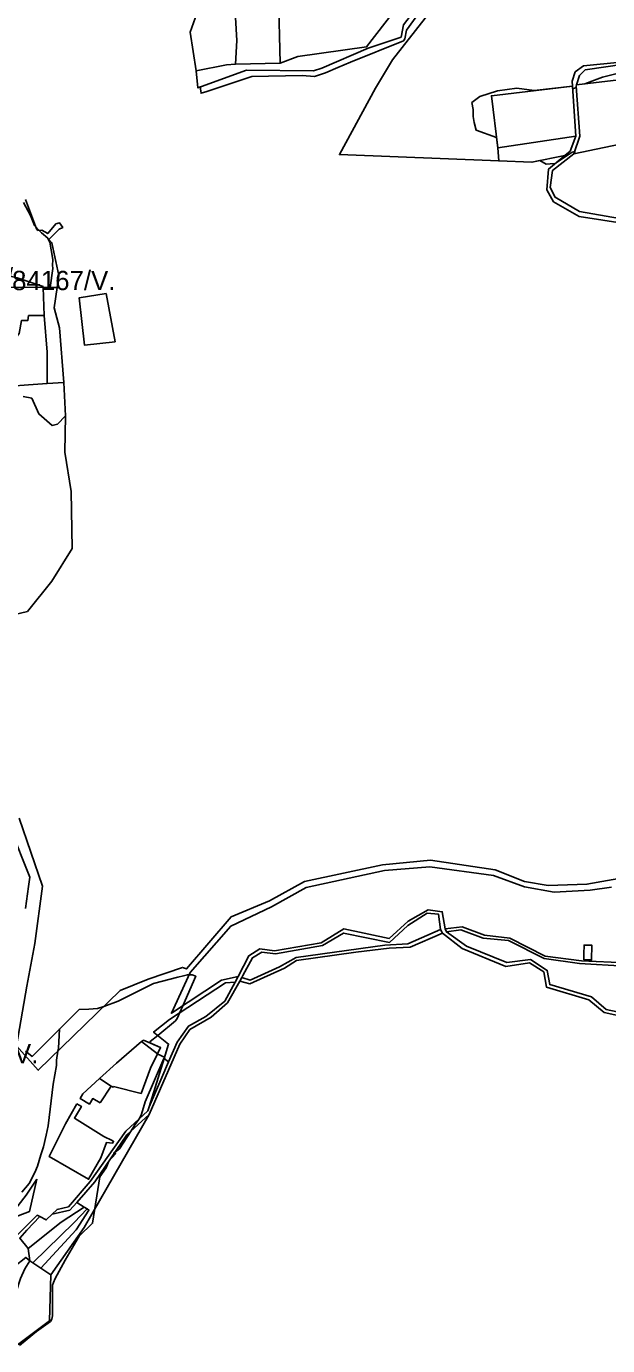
# Model space of a CAD drawing. Extents: x -477304 to -465429, y -1159113 to -1149210.
# Drawn here: x -472541 to -472090, y -1151971 to -1150947 of the extents above; entities that cross this region are included whole.
import ezdxf

# ---------------------------------------------------------------- set-up
doc = ezdxf.new("R2010")
doc.units = 0
for name, color, linetype in [('BPEJ_s', 7, 'Continuous'), ('orna_s', 7, 'Continuous'), ('PUPFL_s', 7, 'Continuous'), ('trav_porost_s', 7, 'Continuous'), ('voda_s', 7, 'Continuous'), ('zahrada_s', 7, 'Continuous')]:
    doc.layers.add(name, color=color, linetype=linetype)

msp = doc.modelspace()

# ---------------------------------------------------------------- linework, layer by layer
at = {"layer": 'BPEJ_s'}
for points in [[(-472223.47, -1150918.99), (-472245.87, -1150950.14), (-472247.15, -1150956.76), (-472248.22, -1150958.46), (-472289.2, -1150975.03), (-472299.12, -1150979.17), (-472308.8, -1150983.21), (-472317.33, -1150985.98), (-472326.72, -1150985.34), (-472365.97, -1150985.98), (-472400.95, -1150997.71), (-472405.29, -1150999.11), (-472405.65, -1150995.79), (-472405.82, -1150994.24), (-472407.74, -1150994.94), (-472409.16, -1150981.78), (-472413.83, -1150951.62), (-472408.54, -1150937.09)], [(-472223.47, -1150918.99), (-472245.87, -1150950.14), (-472247.15, -1150956.76), (-472248.22, -1150958.46), (-472289.2, -1150975.03), (-472299.12, -1150979.17), (-472308.8, -1150983.21), (-472317.33, -1150985.98), (-472326.72, -1150985.34), (-472365.97, -1150985.98), (-472400.95, -1150997.71), (-472405.29, -1150999.11), (-472405.65, -1150995.79), (-472405.82, -1150994.24), (-472407.74, -1150994.94), (-472409.16, -1150981.78), (-472413.83, -1150951.62), (-472408.54, -1150937.09)], [(-471962.12, -1151014.14), (-472115.75, -1151046.06), (-472115.15, -1151044.25), (-472117.05, -1151044.9), (-472120.08, -1151046.93), (-472130.22, -1151053.7), (-472130.29, -1151053.7), (-472134.13, -1151054), (-472137.34, -1151054.25), (-472142.22, -1151051.35), (-472148.42, -1151052.59), (-472174.17, -1151051.64), (-472174.86, -1151041.54), (-472175.83, -1151033.49), (-472191.64, -1151027.86), (-472193.3, -1151021.8), (-472194.1, -1151017.2), (-472194.1, -1151011.8), (-472195, -1151006.4), (-472188.7, -1151001.5), (-472175, -1150997.3), (-472160.1, -1150995.2), (-472146.64, -1150997.04), (-472116.79, -1150993.48), (-472116.65, -1150995.67), (-472113.97, -1150994.58), (-472114.05, -1150993.54), (-472113.74, -1150992.61), (-472107.23, -1150991.83), (-472105.22, -1150991.02), (-472103.89, -1150990.48), (-472093.47, -1150986.63), (-472069.34, -1150980.58)], [(-471962.12, -1151014.14), (-472115.75, -1151046.06), (-472115.15, -1151044.25), (-472117.05, -1151044.9), (-472120.08, -1151046.93), (-472130.22, -1151053.7), (-472130.29, -1151053.7), (-472134.13, -1151054), (-472137.34, -1151054.25), (-472142.22, -1151051.35), (-472148.42, -1151052.59), (-472174.17, -1151051.64), (-472174.86, -1151041.54), (-472175.83, -1151033.49), (-472191.64, -1151027.86), (-472193.3, -1151021.8), (-472194.1, -1151017.2), (-472194.1, -1151011.8), (-472195, -1151006.4), (-472188.7, -1151001.5), (-472175, -1150997.3), (-472160.1, -1150995.2), (-472146.64, -1150997.04), (-472116.79, -1150993.48), (-472116.65, -1150995.67), (-472113.97, -1150994.58), (-472114.05, -1150993.54), (-472113.74, -1150992.61), (-472107.23, -1150991.83), (-472105.22, -1150991.02), (-472103.89, -1150990.48), (-472093.47, -1150986.63), (-472069.34, -1150980.58)], [(-472543.35, -1151083.86), (-472537.81, -1151094.09), (-472534.61, -1151101.76), (-472533.8, -1151102.64), (-472531.05, -1151105.62), (-472529.29, -1151107.51), (-472524.39, -1151111.56), (-472523.97, -1151112.4), (-472522.9, -1151114.55), (-472520.34, -1151128.18), (-472520.37, -1151128.44), (-472520.76, -1151132.44), (-472520.34, -1151135), (-472522.49, -1151149.92), (-472517.14, -1151149.98), (-472519.39, -1151165.53), (-472515.35, -1151181.08), (-472511.86, -1151223.5), (-472524.92, -1151224.41), (-472539.48, -1151225.43), (-472567.05, -1151227.51)], [(-472543.35, -1151083.86), (-472537.81, -1151094.09), (-472534.61, -1151101.76), (-472533.8, -1151102.64), (-472531.05, -1151105.62), (-472529.29, -1151107.51), (-472524.39, -1151111.56), (-472523.97, -1151112.4), (-472522.9, -1151114.55), (-472520.34, -1151128.18), (-472520.37, -1151128.44), (-472520.76, -1151132.44), (-472520.34, -1151135), (-472522.49, -1151149.92), (-472517.14, -1151149.98), (-472519.39, -1151165.53), (-472515.35, -1151181.08), (-472511.86, -1151223.5), (-472524.92, -1151224.41), (-472539.48, -1151225.43), (-472567.05, -1151227.51)], [(-472553.58, -1151569.25), (-472538.24, -1151607.61), (-472539.26, -1151614.73), (-472541.71, -1151631.89)], [(-472553.58, -1151569.25), (-472538.24, -1151607.61), (-472539.26, -1151614.73), (-472541.71, -1151631.89)], [(-472485.85, -1151709.56), (-472480.88, -1151707.79), (-472469.64, -1151703.8), (-472452.74, -1151695.34), (-472442.34, -1151690.14), (-472423.33, -1151685.24), (-472418.99, -1151684.12), (-472415.89, -1151683.32), (-472414.68, -1151683.32), (-472412.26, -1151683.32), (-472409.49, -1151684.38), (-472419.48, -1151707.35), (-472421.79, -1151712.66), (-472423.78, -1151717.23), (-472425.06, -1151718.94), (-472439.03, -1151730.36), (-472444.9, -1151735.15), (-472445.24, -1151735.51), (-472445.58, -1151735.88), (-472436.74, -1151739.74), (-472439.07, -1151744.53), (-472439.26, -1151744.92), (-472437.72, -1151745.55), (-472435.51, -1151746.46), (-472433.69, -1151747.21), (-472434.15, -1151748.26), (-472448.83, -1151781.94), (-472451.51, -1151791.47), (-472453.22, -1151794.88), (-472453.37, -1151795.11), (-472457.45, -1151801.04), (-472459.63, -1151804.43), (-472468.58, -1151818.35), (-472472.12, -1151820.94), (-472473.29, -1151821.81), (-472472.8, -1151821.94), (-472471.75, -1151822.2), (-472476.87, -1151827.92), (-472476.9, -1151827.97), (-472479.03, -1151833.07), (-472483.93, -1151840.11), (-472489.62, -1151876.13), (-472500, -1151886.12), (-472510.89, -1151904.7), (-472518.64, -1151918.91), (-472519.89, -1151922.04), (-472520.76, -1151924.24), (-472520.76, -1151948.11), (-472521.19, -1151950.66), (-472522.26, -1151952.37), (-472533.12, -1151960.25), (-472546.33, -1151971.12)], [(-472541.65, -1151742.49), (-472539.29, -1151744.44), (-472536.63, -1151746.63), (-472515.4, -1151725.49), (-472504.57, -1151714.79), (-472502.32, -1151712.61), (-472500, -1151710.36), (-472492.38, -1151709.93), (-472485.85, -1151709.56), (-472480.88, -1151707.79), (-472469.64, -1151703.8), (-472452.74, -1151695.34), (-472442.34, -1151690.14), (-472423.33, -1151685.24), (-472418.99, -1151684.12), (-472415.89, -1151683.32), (-472414.68, -1151683.32), (-472412.26, -1151683.32), (-472409.49, -1151684.38), (-472419.48, -1151707.35), (-472421.79, -1151712.66), (-472423.78, -1151717.23), (-472425.06, -1151718.94), (-472439.03, -1151730.36)], [(-472544.42, -1151852.01), (-472538.88, -1151845.4), (-472534.4, -1151836.88), (-472532.48, -1151831.77), (-472529.71, -1151822.94), (-472527.8, -1151816.85), (-472525.67, -1151807.86), (-472523.96, -1151800.66), (-472520.12, -1151768.27), (-472517.57, -1151753.78), (-472517.57, -1151749.52), (-472516.46, -1151742.54), (-472516.08, -1151740.14), (-472515.4, -1151725.49), (-472504.57, -1151714.79), (-472502.32, -1151712.61), (-472500, -1151710.36), (-472492.38, -1151709.93), (-472485.85, -1151709.56)], [(-472515.4, -1151725.49), (-472516.08, -1151740.14), (-472516.46, -1151742.54), (-472517.57, -1151749.52), (-472517.57, -1151753.78), (-472520.12, -1151768.27), (-472523.96, -1151800.66), (-472525.67, -1151807.86), (-472527.8, -1151816.85), (-472529.71, -1151822.94), (-472532.48, -1151831.77), (-472534.4, -1151836.88), (-472538.88, -1151845.4), (-472544.42, -1151852.01)], [(-472541.65, -1151742.49), (-472539.29, -1151744.44), (-472536.63, -1151746.63), (-472515.4, -1151725.49)], [(-472439.03, -1151730.36), (-472444.9, -1151735.15), (-472445.24, -1151735.51), (-472445.58, -1151735.88), (-472436.74, -1151739.74), (-472439.07, -1151744.53), (-472439.26, -1151744.92), (-472437.72, -1151745.55), (-472435.51, -1151746.46), (-472433.69, -1151747.21), (-472434.15, -1151748.26), (-472448.83, -1151781.94), (-472451.51, -1151791.47), (-472453.22, -1151794.88), (-472453.37, -1151795.11), (-472457.45, -1151801.04), (-472459.63, -1151804.43), (-472468.58, -1151818.35), (-472472.12, -1151820.94), (-472473.29, -1151821.81), (-472472.8, -1151821.94), (-472471.75, -1151822.2), (-472476.87, -1151827.92), (-472476.9, -1151827.97), (-472479.03, -1151833.07), (-472483.93, -1151840.11), (-472489.62, -1151876.13), (-472500, -1151886.12), (-472510.89, -1151904.7), (-472518.64, -1151918.91), (-472519.89, -1151922.04), (-472520.76, -1151924.24), (-472520.76, -1151948.11), (-472521.19, -1151950.66), (-472522.26, -1151952.37), (-472533.12, -1151960.25), (-472546.33, -1151971.12)]]:
    msp.add_lwpolyline(points, dxfattribs=at)
at = {"layer": 'orna_s'}
for points in [[(-472566.13, -1151197.02), (-472569.07, -1151157.58), (-472563.53, -1151149.48), (-472528.05, -1151149.86), (-472527.29, -1151171.7), (-472539.34, -1151171.65), (-472539.86, -1151175.45), (-472544.82, -1151175.51), (-472546.49, -1151185.69), (-472554.33, -1151196.02)], [(-472484.3, -1151763.85), (-472471.11, -1151751.84), (-472451.46, -1151735.14), (-472439.07, -1151744.53), (-472444.47, -1151755.66), (-472451.95, -1151775.32), (-472473.3, -1151770.03), (-472473.71, -1151770.61), (-472475.11, -1151769.78)], [(-472450.05, -1151733.93), (-472436.74, -1151739.74), (-472439.07, -1151744.53), (-472451.46, -1151735.14)], [(-472532.9, -1151841.89), (-472538.48, -1151866.98), (-472556.18, -1151873.87), (-472541.24, -1151854.28)]]:
    msp.add_lwpolyline(points, close=True, dxfattribs=at)
at = {"layer": 'PUPFL_s'}
for points in [[(-472339.36, -1150870.23), (-472384.67, -1150882.25), (-472401.51, -1150914.18), (-472402.72, -1150916.16), (-472408.54, -1150937.09), (-472413.83, -1150951.62), (-472409.16, -1150981.78), (-472407.74, -1150994.94), (-472370.13, -1150981.25), (-472318.12, -1150981.78), (-472311.62, -1150979.72), (-472275.59, -1150964.16), (-472249.97, -1150955.53), (-472248.07, -1150946.03), (-472215.29, -1150903.16), (-472236.22, -1150879.45), (-472253.36, -1150860.04), (-472256.43, -1150855.91), (-472273.74, -1150836.3), (-472303.86, -1150850.29), (-472313.91, -1150849.82), (-472336.13, -1150864.58)], [(-472059.66, -1151100.02), (-472111.51, -1151090.93), (-472130.42, -1151079.8), (-472134.23, -1151072.37), (-472132.36, -1151059.05), (-472115.75, -1151046.06), (-471962.12, -1151014.14), (-471937.32, -1151009.05), (-471966.41, -1151098.23), (-472008.63, -1151096.64), (-472037.75, -1151101.89)], [(-472472.07, -1151192.09), (-472479.09, -1151154.54), (-472499.96, -1151157.84), (-472495.88, -1151194.6)], [(-472344.46, -1151677.14), (-472367.13, -1151687.38), (-472373.6, -1151685.34), (-472372.86, -1151683.95), (-472365.37, -1151670.11), (-472358.24, -1151665.78), (-472347.6, -1151667.14), (-472311.12, -1151660.7), (-472294.62, -1151650.93), (-472258.98, -1151658.18), (-472244.79, -1151644.95), (-472229.64, -1151635.48), (-472220.98, -1151636.23), (-472219.32, -1151648.04), (-472244.85, -1151659.19), (-472262.66, -1151660.32), (-472331.37, -1151669.82)], [(-472166.44, -1151656.77), (-472138.83, -1151670.61), (-472111.28, -1151674.42), (-472075.89, -1151676.5), (-472076.66, -1151696.95), (-472076.99, -1151704.92), (-472070, -1151714.67), (-472090.65, -1151710.23), (-472102.01, -1151700.5), (-472134.47, -1151690.88), (-472136.39, -1151679.85), (-472149.49, -1151671.44), (-472167.73, -1151673.87), (-472199.12, -1151661.16), (-472214.64, -1151650.04), (-472203.51, -1151648.34), (-472186.26, -1151654.92)], [(-472103.51, -1151660.33), (-472107.8, -1151660.24), (-472107.94, -1151667.1), (-472108.03, -1151671.68), (-472102, -1151671.8), (-472101.77, -1151660.36)], [(-472430.56, -1151750.97), (-472434.04, -1151748.34), (-472430.54, -1151737.13), (-472442.25, -1151727.79), (-472429.88, -1151717.91), (-472386.33, -1151689.63), (-472378.91, -1151688.92), (-472386.98, -1151703.65), (-472401.59, -1151715.72), (-472415.13, -1151723.12), (-472423.84, -1151735.48)], [(-472445.74, -1151785.81), (-472434.04, -1151748.34), (-472430.56, -1151750.97), (-472435.77, -1151762.98)], [(-472462.94, -1151807.46), (-472445.65, -1151791.63), (-472478.35, -1151848.35), (-472496.24, -1151879.55), (-472522.03, -1151916.23), (-472529.74, -1151911.02), (-472502.32, -1151881.19), (-472492.38, -1151865.97), (-472493.85, -1151865.01), (-472496, -1151863.6), (-472501.69, -1151860.09), (-472487.8, -1151843.97)], [(-472539.67, -1151895.77), (-472546.11, -1151887.78), (-472540.77, -1151881.51), (-472530.66, -1151870.94), (-472525.55, -1151873.53), (-472520.87, -1151869.04), (-472507.29, -1151866.1), (-472501.69, -1151860.09), (-472496, -1151863.6), (-472513.96, -1151875.23)], [(-472496, -1151863.6), (-472493.85, -1151865.01), (-472503.9, -1151875.47), (-472535.86, -1151906.88), (-472538.22, -1151905.28), (-472539.67, -1151895.77), (-472513.96, -1151875.23)]]:
    msp.add_lwpolyline(points, close=True, dxfattribs=at)
for points in [[(-472172.9, -1150866.43), (-472256.63, -1150973.12), (-472269.72, -1150995.24), (-472297.92, -1151046.68), (-472174.17, -1151051.64), (-472148.42, -1151052.59), (-472122.74, -1151047.46), (-472135.47, -1151057.99), (-472136.88, -1151074.18), (-472131.49, -1151083.29), (-472111.68, -1151094.78), (-472056.49, -1151103.32)], [(-472008.08, -1150943.54), (-472015.17, -1150950.67), (-472036.25, -1150963.38), (-472079.66, -1150974.95), (-472108.25, -1150977.85), (-472114.68, -1150982.52), (-472117.04, -1150989.63), (-472116.79, -1150993.48), (-472179.76, -1151000.98), (-472174.86, -1151041.54), (-472174.17, -1151051.64), (-472297.92, -1151046.68), (-472269.72, -1150995.24), (-472256.63, -1150973.12), (-472172.9, -1150866.43)], [(-471907.27, -1150938.59), (-471888.33, -1150957.61), (-471886.01, -1150963.22), (-471883.12, -1150993.39), (-471888.08, -1151032.26), (-471882.03, -1151083.54), (-471929.07, -1151105.4), (-471966.41, -1151098.23), (-471937.32, -1151009.05), (-471962.12, -1151014.14), (-471966.79, -1150975.11), (-472113.74, -1150992.61), (-472111.28, -1150985.32), (-472107.07, -1150981.05), (-472076.62, -1150976.64), (-472052.28, -1150972.02), (-472035.56, -1150965.76), (-472022.87, -1150958.38), (-472012.37, -1150952.43), (-472005.63, -1150946.67)], [(-472511.86, -1151223.5), (-472515.35, -1151181.08), (-472519.39, -1151165.53), (-472517.14, -1151149.98), (-472515.69, -1151140.68), (-472521.22, -1151115.09), (-472523.67, -1151112.65), (-472515.48, -1151104.46), (-472512.71, -1151103.23), (-472515.37, -1151099.56), (-472518.08, -1151100.57), (-472524.41, -1151107.97), (-472528.98, -1151105.41), (-472531.99, -1151105.71), (-472533.2, -1151104.26), (-472541.62, -1151081.5)], [(-472567.05, -1151227.51), (-472539.48, -1151225.43), (-472524.92, -1151224.41), (-472511.86, -1151223.5), (-472510.5, -1151249.54), (-472516.75, -1151255.89), (-472521.01, -1151257.06), (-472531.41, -1151247.92), (-472536.84, -1151235.67), (-472543.43, -1151234.54)], [(-472540.21, -1151401.46), (-472521.3, -1151377.69), (-472505.55, -1151352.36), (-472506.18, -1151308.26), (-472511.17, -1151277.73), (-472510.5, -1151249.54), (-472511.86, -1151223.5)], [(-472543.43, -1151234.54), (-472536.84, -1151235.67), (-472531.41, -1151247.92), (-472521.01, -1151257.06), (-472516.75, -1151255.89), (-472510.5, -1151249.54), (-472511.17, -1151277.73), (-472506.18, -1151308.26), (-472505.55, -1151352.36), (-472521.3, -1151377.69), (-472540.21, -1151401.46), (-472564.26, -1151407.09)], [(-472564.26, -1151407.09), (-472540.21, -1151401.46)], [(-472073.71, -1151607.24), (-472105.66, -1151613.09), (-472135.81, -1151613.99), (-472154.09, -1151610.77), (-472176.94, -1151601.84), (-472227.23, -1151594.33), (-472264.53, -1151598.02), (-472324.95, -1151610.87), (-472352.12, -1151625.82), (-472381.97, -1151638.33), (-472416.55, -1151678.76), (-472419.63, -1151677.56), (-472446.36, -1151686.71), (-472468.28, -1151695.48), (-472531.74, -1151757.46), (-472548.72, -1151738.35), (-472540.56, -1151692.01), (-472534.37, -1151658.99), (-472528.39, -1151614.56), (-472546.73, -1151561.65)], [(-472075.4, -1151674.12), (-472109.91, -1151672.53), (-472137.99, -1151668.77), (-472165.53, -1151654.89), (-472185.19, -1151652.52), (-472202.48, -1151646.08), (-472215.86, -1151647.58), (-472217.95, -1151634.35), (-472228.92, -1151632.88), (-472244.38, -1151641.66), (-472259.15, -1151655.01), (-472294.53, -1151647.52), (-472311.99, -1151658.39), (-472348.36, -1151664.62), (-472359.57, -1151663.24), (-472368.27, -1151668.5), (-472376.54, -1151684.73), (-472389.37, -1151687.49), (-472428.29, -1151713.16), (-472413.81, -1151681.4), (-472382.29, -1151645.55), (-472350.71, -1151630.67), (-472323.64, -1151615.6), (-472262.76, -1151602.47), (-472227.75, -1151599.43), (-472178.22, -1151606.18), (-472154.18, -1151615.16), (-472131.14, -1151619.09), (-472103.17, -1151617.65), (-472086.55, -1151615.32)], [(-472547.94, -1151970.54), (-472523.15, -1151951.98), (-472522.03, -1151916.23), (-472496.24, -1151879.55), (-472478.35, -1151848.35), (-472445.65, -1151791.63), (-472421.94, -1151737.18), (-472413.96, -1151725.77), (-472397.58, -1151716.24), (-472384.89, -1151705.12), (-472375.09, -1151688.14), (-472367.42, -1151690.29), (-472340.4, -1151678.12), (-472331.09, -1151672.29), (-472285.13, -1151665.86), (-472259.11, -1151662.58), (-472243.02, -1151661.88), (-472217.85, -1151650.9), (-472202.59, -1151662.77), (-472168.6, -1151676.87), (-472150.13, -1151674.15), (-472139.14, -1151681.05), (-472137.14, -1151692.86), (-472104.05, -1151702.76), (-472092.17, -1151712.45), (-472067.48, -1151717.95)]]:
    msp.add_lwpolyline(points, dxfattribs=at)
at = {"layer": 'trav_porost_s'}
for points in [[(-472409.16, -1150981.78), (-472385.5, -1150976.96), (-472378.63, -1150976.55), (-472343.98, -1150975.66), (-472330.23, -1150970.61), (-472276.74, -1150963.19), (-472254.53, -1150934.27), (-472245.71, -1150912.98), (-472276.92, -1150915.92), (-472247.45, -1150889.91), (-472240.6, -1150883.53), (-472236.22, -1150879.45), (-472215.29, -1150903.16), (-472248.07, -1150946.03), (-472249.97, -1150955.53), (-472275.59, -1150964.16), (-472311.62, -1150979.72), (-472318.12, -1150981.78), (-472370.13, -1150981.25), (-472407.74, -1150994.94)], [(-472345.06, -1150922.67), (-472291.85, -1150917.4), (-472290.66, -1150918.83), (-472288.61, -1150917.08), (-472276.92, -1150915.92), (-472245.71, -1150912.98), (-472254.53, -1150934.27), (-472276.74, -1150963.19), (-472330.23, -1150970.61), (-472343.98, -1150975.66)], [(-472392.88, -1150919.19), (-472379.71, -1150922.24), (-472377.6, -1150958.05), (-472378.63, -1150976.55), (-472385.5, -1150976.96), (-472409.16, -1150981.78), (-472413.83, -1150951.62), (-472408.54, -1150937.09)], [(-472343.98, -1150975.66), (-472378.63, -1150976.55), (-472377.6, -1150958.05), (-472379.71, -1150922.24), (-472359.5, -1150927.71), (-472356.79, -1150923.83), (-472345.06, -1150922.67)], [(-472115.75, -1151046.06), (-472111.16, -1151032.28), (-472114.05, -1150993.54), (-472113.74, -1150992.61), (-471966.79, -1150975.11), (-471962.12, -1151014.14)], [(-472179.76, -1151000.98), (-472116.79, -1150993.48), (-472114.31, -1151032.51), (-472174.86, -1151041.54)], [(-472118.54, -1151043.98), (-472122.74, -1151047.46), (-472148.42, -1151052.59), (-472174.17, -1151051.64), (-472174.86, -1151041.54), (-472114.31, -1151032.51)], [(-472552.73, -1151137.19), (-472553.67, -1151140.94), (-472548.15, -1151142.45), (-472528.07, -1151149.09), (-472528.05, -1151149.86), (-472563.53, -1151149.48), (-472563.13, -1151148.84), (-472590.93, -1151135.89), (-472588.91, -1151125.59), (-472581.06, -1151125.42), (-472582.33, -1151114.11), (-472564.74, -1151117.98), (-472548.48, -1151120.06)], [(-472528.05, -1151149.86), (-472517.14, -1151149.98), (-472519.39, -1151165.53), (-472515.35, -1151181.08), (-472511.86, -1151223.5), (-472524.92, -1151224.41), (-472524.87, -1151200.05), (-472527.29, -1151171.7)], [(-472573.39, -1151218.83), (-472572.76, -1151205.04), (-472566.13, -1151197.02), (-472554.33, -1151196.02), (-472546.49, -1151185.69), (-472544.82, -1151175.51), (-472539.86, -1151175.45), (-472539.34, -1151171.65), (-472527.29, -1151171.7), (-472524.87, -1151200.05), (-472524.92, -1151224.41), (-472539.48, -1151225.43), (-472567.05, -1151227.51), (-472571.55, -1151226.59)], [(-472538.22, -1151905.28), (-472542.25, -1151911.62), (-472545.48, -1151918.95), (-472552.97, -1151942.12), (-472568.13, -1151942.25), (-472567.05, -1151933.22), (-472561.45, -1151922.12), (-472550.06, -1151909.57), (-472541.48, -1151902.72)]]:
    msp.add_lwpolyline(points, close=True, dxfattribs=at)
msp.add_lwpolyline([(-472542.25, -1151911.62), (-472538.22, -1151905.28), (-472535.86, -1151906.88), (-472529.74, -1151911.02), (-472522.03, -1151916.23), (-472523.15, -1151951.98), (-472547.94, -1151970.54)], dxfattribs=at)
at = {"layer": 'voda_s'}
for points in [[(-472067.48, -1151717.95), (-472092.17, -1151712.45), (-472104.05, -1151702.76), (-472137.14, -1151692.86), (-472139.14, -1151681.05), (-472150.13, -1151674.15), (-472168.6, -1151676.87), (-472202.59, -1151662.77), (-472217.85, -1151650.9), (-472219.32, -1151648.04), (-472220.98, -1151636.23), (-472229.64, -1151635.48), (-472244.79, -1151644.95), (-472258.98, -1151658.18), (-472294.62, -1151650.93), (-472311.12, -1151660.7), (-472347.6, -1151667.14), (-472358.24, -1151665.78), (-472365.37, -1151670.11), (-472372.86, -1151683.95), (-472373.6, -1151685.34), (-472375.09, -1151688.14), (-472384.89, -1151705.12), (-472397.58, -1151716.24), (-472413.96, -1151725.77), (-472421.94, -1151737.18), (-472445.65, -1151791.63), (-472462.94, -1151807.46), (-472487.8, -1151843.97), (-472501.69, -1151860.09), (-472507.29, -1151866.1), (-472520.87, -1151869.04), (-472517.16, -1151865.47), (-472508.3, -1151863.38), (-472491.58, -1151843.74), (-472463.78, -1151804.8), (-472446.66, -1151788.86), (-472445.74, -1151785.81), (-472435.77, -1151762.98), (-472430.56, -1151750.97), (-472423.84, -1151735.48), (-472415.13, -1151723.12), (-472401.59, -1151715.72), (-472386.98, -1151703.65), (-472378.91, -1151688.92), (-472376.54, -1151684.73), (-472368.27, -1151668.5), (-472359.57, -1151663.24), (-472348.36, -1151664.62), (-472311.99, -1151658.39), (-472294.53, -1151647.52), (-472259.15, -1151655.01), (-472244.38, -1151641.66), (-472228.92, -1151632.88), (-472217.95, -1151634.35), (-472215.86, -1151647.58), (-472214.64, -1151650.04), (-472199.12, -1151661.16), (-472167.73, -1151673.87), (-472149.49, -1151671.44), (-472136.39, -1151679.85), (-472134.47, -1151690.88), (-472102.01, -1151700.5), (-472090.65, -1151710.23), (-472070, -1151714.67)], [(-472549.52, -1151886.77), (-472532.68, -1151869.92), (-472530.66, -1151870.94), (-472540.77, -1151881.51), (-472546.11, -1151887.78)]]:
    msp.add_lwpolyline(points, dxfattribs=at)
at = {"layer": 'zahrada_s'}
for points in [[(-472483.82, -1151782.8), (-472489.44, -1151779.41), (-472491.98, -1151783.63), (-472499.3, -1151779.23), (-472497.23, -1151775.62), (-472484.3, -1151763.85), (-472475.11, -1151769.78)], [(-472501.72, -1151783.43), (-472498.24, -1151785.53), (-472503.63, -1151794.49), (-472480.91, -1151808.72), (-472474.41, -1151812), (-472473.33, -1151812.58), (-472473.99, -1151813.92), (-472478.68, -1151813.41), (-472483.2, -1151825.45), (-472492.72, -1151841.97), (-472523.2, -1151824.34), (-472510.7, -1151799.03)]]:
    msp.add_lwpolyline(points, close=True, dxfattribs=at)

# ---------------------------------------------------------------- texts
at = {"layer": 'BPEJ_s'}
for s, p in [('84167/V.', (-472552.11, -1151151.93)), ('84168/V.', (-472612.03, -1151752.07))]:
    msp.add_text(s, height=15, dxfattribs=at).set_placement(p)

doc.saveas('drawing.dxf')
